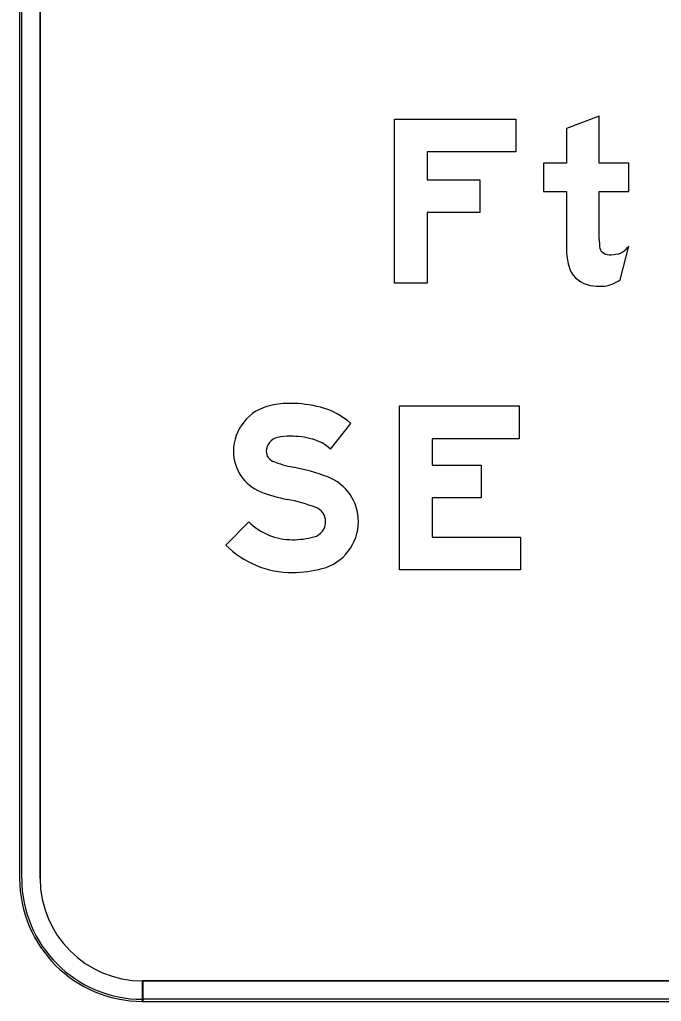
# Model space of a CAD drawing. Extents: x 2149961 to 2150220, y 145114 to 145240.
# Drawn here: x 2150195.13 to 2150200.36, y 145156.59 to 145164.57 of the extents above; entities that cross this region are included whole.
import ezdxf

# ---------------------------------------------------------------- set-up
doc = ezdxf.new("R2010")
doc.units = 0
for name, color, linetype in [('GSBWFILL', 7, 'Continuous'), ('GSCOLORFILL', 7, 'Continuous'), ('GSOUTLINE', 7, 'Continuous')]:
    doc.layers.add(name, color=color, linetype=linetype)

msp = doc.modelspace()

# ---------------------------------------------------------------- linework, layer by layer
at = {"layer": 'GSBWFILL'}
for p, q in [((2150195.1336, 145172.0853), (2150195.1336, 145157.5853)), ((2150195.3002, 145157.5853), (2150195.3002, 145172.0853)), ((2150200.02, 145162.4518), (2150200.0902, 145162.7278)), ((2150196.1336, 145156.5853), (2150196.1336, 145156.752)), ((2150209.6336, 145156.752), (2150196.1352, 145156.752)), ((2150196.1352, 145156.752), (2150196.1352, 145156.5853)), ((2150196.1352, 145156.5853), (2150209.6336, 145156.5853))]:
    msp.add_line(p, q, dxfattribs=at)
for points in [[(2150198.1835, 145163.7603), (2150199.1702, 145163.7603), (2150199.1702, 145163.4937), (2150198.4502, 145163.4937), (2150198.4502, 145163.267), (2150198.8769, 145163.267), (2150198.8769, 145163.0004), (2150198.4502, 145163.0004), (2150198.4502, 145162.427), (2150198.1835, 145162.427)], [(2150199.1969, 145161.427), (2150199.1969, 145161.1604), (2150198.4902, 145161.1604), (2150198.4902, 145160.947), (2150198.8902, 145160.947), (2150198.8902, 145160.6804), (2150198.4902, 145160.6804), (2150198.4902, 145160.3604), (2150199.2102, 145160.3604), (2150199.2102, 145160.0937), (2150198.2236, 145160.0937), (2150198.2236, 145161.427)]]:
    msp.add_lwpolyline(points, close=True, dxfattribs=at)
for points in [[(2150199.8502, 145162.7804), (2150199.8502, 145163.1704), (2150200.0902, 145163.1704), (2150200.0902, 145163.4003), (2150199.8502, 145163.4003), (2150199.8502, 145163.7837), (2150199.5835, 145163.6825), (2150199.5835, 145163.4003), (2150199.3969, 145163.4003), (2150199.3969, 145163.1704), (2150199.5835, 145163.1704), (2150199.5835, 145162.6998)], [(2150197.6636, 145161.0751), (2150197.8285, 145161.2855)], [(2150196.998, 145160.4855), (2150196.8102, 145160.2961)]]:
    msp.add_lwpolyline(points, dxfattribs=at)
for radius in [1, 0.8333]:
    msp.add_arc((2150196.1336, 145157.5853), radius, 180, 270, dxfattribs=at)
for centre, major_axis, start_param, end_param in [((2150201.5195, 145162.7804), (0, 1.6693), 1.570796, 1.606005), ((2150199.9268, 145162.7346), (0, 0.0767), 1.74085, 2.407828), ((2150199.9147, 145162.8587), (0, 0.2189), 3.756278, 4.071638), ((2150200.1009, 145162.6998), (0, 0.5174), 1.570796, 1.830698), ((2150199.9292, 145162.7372), (0, 0.0803), 2.407828, 3.141593), ((2150199.9292, 145163.0781), (0, 0.4211), 3.141593, 3.310762), ((2150199.9833, 145162.7616), (0, 0.1), 3.310762, 3.756278), ((2150199.8103, 145162.6225), (0, 0.2167), 1.830698, 2.869526), ((2150199.8502, 145162.7655), (0, 0.3651), 2.869526, 3.141593), ((2150199.8502, 145162.9262), (0, 0.5258), 3.141593, 3.205734), ((2150199.87, 145162.6177), (0, 0.2167), 3.205734, 3.427755), ((2150199.8416, 145162.7141), (0, 0.3172), 3.427755, 3.738844), ((2150197.3368, 145160.6626), (0, 0.7855), 0, 0.202758), ((2150197.3368, 145160.4848), (0, 0.9632), 6.026234, 6.283185), ((2150197.2556, 145161.0578), (0, 0.382), 0.202758, 1.570796), ((2150197.4262, 145160.825), (0, 0.6115), 5.565152, 6.026234), ((2150197.2556, 145161.0578), (0, 0.1153), 0.202758, 1.570796), ((2150197.3368, 145160.6626), (0, 0.5188), 0, 0.202758), ((2150197.3368, 145160.4848), (0, 0.6965), 6.026234, 6.283185), ((2150197.4262, 145160.825), (0, 0.3448), 5.523837, 6.026234), ((2150197.2275, 145161.0578), (0, 0.3538), 1.570796, 2.761249), ((2150197.2275, 145161.0578), (0, 0.0872), 1.570796, 2.761249), ((2150197.5181, 145161.7846), (0, 0.8699), 2.761249, 2.95744), ((2150197.0615, 145159.3336), (0, 1.6233), 5.918637, 6.099033), ((2150197.5018, 145160.4872), (0, 0.3885), 4.712389, 5.918637), ((2150197.5181, 145161.7846), (0, 1.1366), 2.761249, 2.95744), ((2150197.0615, 145159.3336), (0, 1.3566), 5.918637, 6.099033), ((2150197.5018, 145160.4872), (0, 0.1218), 4.712389, 5.918637), ((2150197.3531, 145160.8438), (0, 0.5044), 2.360607, 3.141593), ((2150197.4941, 145160.4872), (0, 0.1295), 3.401517, 4.712389), ((2150197.4941, 145160.4872), (0, 0.3961), 3.401517, 4.712389), ((2150197.3531, 145161.0176), (0, 0.6782), 3.141593, 3.401517), ((2150197.3531, 145160.8438), (0, 0.7711), 2.360607, 3.141593), ((2150197.3531, 145161.0176), (0, 0.9449), 3.141593, 3.401517)]:
    msp.add_ellipse(centre, major_axis=major_axis, ratio=0.999994, start_param=start_param, end_param=end_param, dxfattribs=at)
at = {"layer": 'GSCOLORFILL'}
for p, q in [((2150195.1336, 145172.0853), (2150195.1336, 145157.5853)), ((2150195.1336, 145172.0853), (2150195.1336, 145157.5853)), ((2150195.1336, 145172.0853), (2150195.1336, 145157.5853)), ((2150195.1502, 145157.5853), (2150195.1502, 145172.0853)), ((2150195.3002, 145157.5853), (2150195.3002, 145172.0853)), ((2150200.02, 145162.4518), (2150200.0902, 145162.7278)), ((2150196.1336, 145156.5853), (2150196.1336, 145156.752)), ((2150209.6336, 145156.752), (2150196.1352, 145156.752)), ((2150196.1352, 145156.752), (2150196.1352, 145156.5853)), ((2150196.1336, 145156.5853), (2150196.1336, 145156.602)), ((2150196.1336, 145156.5853), (2150209.6336, 145156.5853)), ((2150209.6336, 145156.602), (2150196.1337, 145156.602)), ((2150196.1337, 145156.602), (2150196.1337, 145156.5853)), ((2150196.1337, 145156.5853), (2150209.6336, 145156.5853)), ((2150196.1352, 145156.5853), (2150209.6336, 145156.5853))]:
    msp.add_line(p, q, dxfattribs=at)
for points in [[(2150198.1835, 145163.7603), (2150199.1702, 145163.7603), (2150199.1702, 145163.4937), (2150198.4502, 145163.4937), (2150198.4502, 145163.267), (2150198.8769, 145163.267), (2150198.8769, 145163.0004), (2150198.4502, 145163.0004), (2150198.4502, 145162.427), (2150198.1835, 145162.427)], [(2150199.1969, 145161.427), (2150199.1969, 145161.1604), (2150198.4902, 145161.1604), (2150198.4902, 145160.947), (2150198.8902, 145160.947), (2150198.8902, 145160.6804), (2150198.4902, 145160.6804), (2150198.4902, 145160.3604), (2150199.2102, 145160.3604), (2150199.2102, 145160.0937), (2150198.2236, 145160.0937), (2150198.2236, 145161.427)]]:
    msp.add_lwpolyline(points, close=True, dxfattribs=at)
for points in [[(2150199.8502, 145162.7804), (2150199.8502, 145163.1704), (2150200.0902, 145163.1704), (2150200.0902, 145163.4003), (2150199.8502, 145163.4003), (2150199.8502, 145163.7837), (2150199.5835, 145163.6825), (2150199.5835, 145163.4003), (2150199.3969, 145163.4003), (2150199.3969, 145163.1704), (2150199.5835, 145163.1704), (2150199.5835, 145162.6998)], [(2150197.6636, 145161.0751), (2150197.8285, 145161.2855)], [(2150196.998, 145160.4855), (2150196.8102, 145160.2961)]]:
    msp.add_lwpolyline(points, dxfattribs=at)
for radius in [1, 1, 1, 0.9833, 0.8333]:
    msp.add_arc((2150196.1336, 145157.5853), radius, 180, 270, dxfattribs=at)
for centre, major_axis, start_param, end_param in [((2150201.5195, 145162.7804), (0, 1.6693), 1.570796, 1.606005), ((2150199.9268, 145162.7346), (0, 0.0767), 1.74085, 2.407828), ((2150199.9147, 145162.8587), (0, 0.2189), 3.756278, 4.071638), ((2150200.1009, 145162.6998), (0, 0.5174), 1.570796, 1.830698), ((2150199.9292, 145162.7372), (0, 0.0803), 2.407828, 3.141593), ((2150199.9292, 145163.0781), (0, 0.4211), 3.141593, 3.310762), ((2150199.9833, 145162.7616), (0, 0.1), 3.310762, 3.756278), ((2150199.8103, 145162.6225), (0, 0.2167), 1.830698, 2.869526), ((2150199.8502, 145162.7655), (0, 0.3651), 2.869526, 3.141593), ((2150199.8502, 145162.9262), (0, 0.5258), 3.141593, 3.205734), ((2150199.87, 145162.6177), (0, 0.2167), 3.205734, 3.427755), ((2150199.8416, 145162.7141), (0, 0.3172), 3.427755, 3.738844), ((2150197.3368, 145160.6626), (0, 0.7855), 0, 0.202758), ((2150197.3368, 145160.4848), (0, 0.9632), 6.026234, 6.283185), ((2150197.2556, 145161.0578), (0, 0.382), 0.202758, 1.570796), ((2150197.4262, 145160.825), (0, 0.6115), 5.565152, 6.026234), ((2150197.2556, 145161.0578), (0, 0.1153), 0.202758, 1.570796), ((2150197.3368, 145160.6626), (0, 0.5188), 0, 0.202758), ((2150197.3368, 145160.4848), (0, 0.6965), 6.026234, 6.283185), ((2150197.4262, 145160.825), (0, 0.3448), 5.523837, 6.026234), ((2150197.2275, 145161.0578), (0, 0.3538), 1.570796, 2.761249), ((2150197.2275, 145161.0578), (0, 0.0872), 1.570796, 2.761249), ((2150197.5181, 145161.7846), (0, 0.8699), 2.761249, 2.95744), ((2150197.0615, 145159.3336), (0, 1.6233), 5.918637, 6.099033), ((2150197.5018, 145160.4872), (0, 0.3885), 4.712389, 5.918637), ((2150197.5181, 145161.7846), (0, 1.1366), 2.761249, 2.95744), ((2150197.0615, 145159.3336), (0, 1.3566), 5.918637, 6.099033), ((2150197.5018, 145160.4872), (0, 0.1218), 4.712389, 5.918637), ((2150197.3531, 145160.8438), (0, 0.5044), 2.360607, 3.141593), ((2150197.4941, 145160.4872), (0, 0.1295), 3.401517, 4.712389), ((2150197.4941, 145160.4872), (0, 0.3961), 3.401517, 4.712389), ((2150197.3531, 145161.0176), (0, 0.6782), 3.141593, 3.401517), ((2150197.3531, 145160.8438), (0, 0.7711), 2.360607, 3.141593), ((2150197.3531, 145161.0176), (0, 0.9449), 3.141593, 3.401517)]:
    msp.add_ellipse(centre, major_axis=major_axis, ratio=0.999994, start_param=start_param, end_param=end_param, dxfattribs=at)
at = {"layer": 'GSOUTLINE'}
for p, q in [((2150195.1336, 145172.0853), (2150195.1336, 145157.5853)), ((2150195.3002, 145172.0853), (2150195.3002, 145157.5853)), ((2150200.02, 145162.4518), (2150200.0902, 145162.7278)), ((2150196.1336, 145156.752), (2150209.6336, 145156.752)), ((2150196.1336, 145156.5853), (2150209.6336, 145156.5853))]:
    msp.add_line(p, q, dxfattribs=at)
for points in [[(2150198.1835, 145163.7603), (2150199.1702, 145163.7603), (2150199.1702, 145163.4937), (2150198.4502, 145163.4937), (2150198.4502, 145163.267), (2150198.8769, 145163.267), (2150198.8769, 145163.0004), (2150198.4502, 145163.0004), (2150198.4502, 145162.427), (2150198.1835, 145162.427)], [(2150199.1969, 145161.427), (2150199.1969, 145161.1604), (2150198.4902, 145161.1604), (2150198.4902, 145160.947), (2150198.8902, 145160.947), (2150198.8902, 145160.6804), (2150198.4902, 145160.6804), (2150198.4902, 145160.3604), (2150199.2102, 145160.3604), (2150199.2102, 145160.0937), (2150198.2236, 145160.0937), (2150198.2236, 145161.427)]]:
    msp.add_lwpolyline(points, close=True, dxfattribs=at)
for points in [[(2150199.8502, 145162.7804), (2150199.8502, 145163.1704), (2150200.0902, 145163.1704), (2150200.0902, 145163.4003), (2150199.8502, 145163.4003), (2150199.8502, 145163.7837), (2150199.5835, 145163.6825), (2150199.5835, 145163.4003), (2150199.3969, 145163.4003), (2150199.3969, 145163.1704), (2150199.5835, 145163.1704), (2150199.5835, 145162.6998)], [(2150197.6636, 145161.0751), (2150197.8285, 145161.2855)], [(2150196.998, 145160.4855), (2150196.8102, 145160.2961)]]:
    msp.add_lwpolyline(points, dxfattribs=at)
for radius in [1, 0.8333]:
    msp.add_arc((2150196.1336, 145157.5853), radius, 180, 270, dxfattribs=at)
for centre, major_axis, start_param, end_param in [((2150201.5195, 145162.7804), (0, 1.6693), 1.570796, 1.606005), ((2150199.9268, 145162.7346), (0, 0.0767), 1.74085, 2.407828), ((2150199.9147, 145162.8587), (0, 0.2189), 3.756278, 4.071638), ((2150200.1009, 145162.6998), (0, 0.5174), 1.570796, 1.830698), ((2150199.9292, 145162.7372), (0, 0.0803), 2.407828, 3.141593), ((2150199.9292, 145163.0781), (0, 0.4211), 3.141593, 3.310762), ((2150199.9833, 145162.7616), (0, 0.1), 3.310762, 3.756278), ((2150199.8103, 145162.6225), (0, 0.2167), 1.830698, 2.869526), ((2150199.8502, 145162.7655), (0, 0.3651), 2.869526, 3.141593), ((2150199.8502, 145162.9262), (0, 0.5258), 3.141593, 3.205734), ((2150199.87, 145162.6177), (0, 0.2167), 3.205734, 3.427755), ((2150199.8416, 145162.7141), (0, 0.3172), 3.427755, 3.738844), ((2150197.3368, 145160.6626), (0, 0.7855), 0, 0.202758), ((2150197.3368, 145160.4848), (0, 0.9632), 6.026234, 6.283185), ((2150197.2556, 145161.0578), (0, 0.382), 0.202758, 1.570796), ((2150197.4262, 145160.825), (0, 0.6115), 5.565152, 6.026234), ((2150197.2556, 145161.0578), (0, 0.1153), 0.202758, 1.570796), ((2150197.3368, 145160.6626), (0, 0.5188), 0, 0.202758), ((2150197.3368, 145160.4848), (0, 0.6965), 6.026234, 6.283185), ((2150197.4262, 145160.825), (0, 0.3448), 5.523837, 6.026234), ((2150197.2275, 145161.0578), (0, 0.3538), 1.570796, 2.761249), ((2150197.2275, 145161.0578), (0, 0.0872), 1.570796, 2.761249), ((2150197.5181, 145161.7846), (0, 0.8699), 2.761249, 2.95744), ((2150197.0615, 145159.3336), (0, 1.6233), 5.918637, 6.099033), ((2150197.5018, 145160.4872), (0, 0.3885), 4.712389, 5.918637), ((2150197.5181, 145161.7846), (0, 1.1366), 2.761249, 2.95744), ((2150197.0615, 145159.3336), (0, 1.3566), 5.918637, 6.099033), ((2150197.5018, 145160.4872), (0, 0.1218), 4.712389, 5.918637), ((2150197.3531, 145160.8438), (0, 0.5044), 2.360607, 3.141593), ((2150197.4941, 145160.4872), (0, 0.1295), 3.401517, 4.712389), ((2150197.4941, 145160.4872), (0, 0.3961), 3.401517, 4.712389), ((2150197.3531, 145161.0176), (0, 0.6782), 3.141593, 3.401517), ((2150197.3531, 145160.8438), (0, 0.7711), 2.360607, 3.141593), ((2150197.3531, 145161.0176), (0, 0.9449), 3.141593, 3.401517)]:
    msp.add_ellipse(centre, major_axis=major_axis, ratio=0.999994, start_param=start_param, end_param=end_param, dxfattribs=at)

doc.saveas('drawing.dxf')
